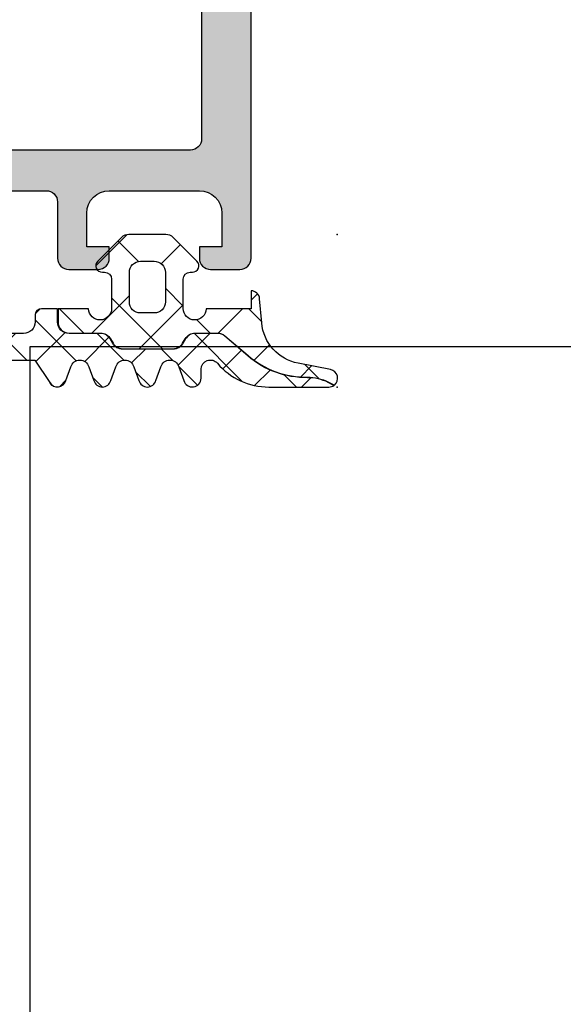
# Model space of a CAD drawing. Header units: millimetres. Extents: x 247761 to 294611, y 172579 to 236863.
# Tile 258 of 596: x 274316 to 274340, y 174659 to 174703. Entities that reach past the tile are written whole.
import ezdxf

# ---------------------------------------------------------------- set-up
doc = ezdxf.new("R2010")
doc.units = ezdxf.units.MM
doc.layers.add('FASÁDA DETAILNÍ', color=4, linetype='Continuous')
doc.layers.add('NOVA', color=240, linetype='Continuous')

# ---------------------------------------------------------------- blocks, each defined once
blk = doc.blocks.new('A$C69D17D4D')
at = {"layer": 'FASÁDA DETAILNÍ'}
h = blk.add_hatch(color=256, dxfattribs=at)
edge = h.paths.add_edge_path(flags=16)
edge.add_ellipse((-339.2001719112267, 1338.481925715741), major_axis=(-0.4999740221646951, 0), ratio=1, start_angle=-90.00297707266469, end_angle=0.0029770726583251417, ccw=False)
edge.add_line((-339.2001459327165, 1338.981899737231), (-321.2001459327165, 1338.981899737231))
edge.add_ellipse((-321.2001199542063, 1338.481925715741), major_axis=(-0.4999740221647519, 0), ratio=1, start_angle=179.9970229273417, end_angle=270.00297707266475, ccw=False)
edge.add_line((-320.7001459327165, 1338.481899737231), (-320.7001459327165, 1325.981899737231))
edge.add_ellipse((-321.2001677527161, 1325.981921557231), major_axis=(-0.5000218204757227, 0), ratio=1, start_angle=90.00250027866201, end_angle=179.9974997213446, ccw=False)
edge.add_line((-321.2001459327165, 1325.481899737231), (-333.8031969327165, 1325.481899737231))
edge.add_ellipse((-333.8031980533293, 1323.981900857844), major_axis=(-1.499998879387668, 0), ratio=1, start_angle=-90.00004280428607, end_angle=4.280428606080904e-05)
edge.add_line((-335.3031969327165, 1323.981899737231), (-335.3031969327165, 1310.981911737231))
edge.add_ellipse((-335.8031965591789, 1310.981911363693), major_axis=(-0.4999996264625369, 0), ratio=1, start_angle=89.99995719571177, end_angle=180.0000428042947, ccw=False)
edge.add_line((-335.8031969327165, 1310.481911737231), (-339.2001459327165, 1310.481911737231))
edge.add_ellipse((-339.2001463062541, 1310.981911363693), major_axis=(-0.49999962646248, 0), ratio=1, start_angle=-4.280429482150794e-05, end_angle=90.00004280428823, ccw=False)
edge.add_line((-339.7001459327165, 1310.981911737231), (-339.7001459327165, 1338.481899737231))
edge = h.paths.add_edge_path()
edge.add_line((-368.5001409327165, 1339.681911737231), (-368.5001409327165, 1336.681911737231))
edge.add_line((-368.5001409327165, 1336.681911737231), (-366.5001409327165, 1336.681911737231))
edge.add_arc((-366.5001149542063, 1337.181885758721), 0.4999740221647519, 269.9970229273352, 360.0029770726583)
edge.add_line((-366.0001409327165, 1337.181911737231), (-366.0001409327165, 1337.681911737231))
edge.add_line((-366.0001409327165, 1337.681911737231), (-367.0001409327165, 1337.681911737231))
edge.add_line((-367.0001409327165, 1337.681911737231), (-367.0001409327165, 1338.681911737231))
edge.add_arc((-366.0000768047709, 1338.681847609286), 1.000064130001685, 90.00367402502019, 179.9963259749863, ccw=False)
edge.add_line((-366.0001409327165, 1339.681911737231), (-362.0001409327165, 1339.681911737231))
edge.add_arc((-362.0001709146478, 1338.6818817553), 1.000029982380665, 0.0017177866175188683, 89.99828221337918, ccw=False)
edge.add_line((-361.0001409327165, 1338.681911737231), (-361.0001409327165, 1337.681911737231))
edge.add_line((-361.0001409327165, 1337.681911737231), (-362.0001409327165, 1337.681911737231))
edge.add_line((-362.0001409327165, 1337.681911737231), (-362.0001409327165, 1337.181911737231))
edge.add_arc((-361.500135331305, 1337.181917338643), 0.5000056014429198, 180.0006418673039, 269.9993581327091)
edge.add_line((-361.5001409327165, 1336.681911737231), (-358.7001379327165, 1336.681911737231))
edge.add_arc((-358.7001379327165, 1337.181911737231), 0.5, 270, 450)
edge.add_line((-358.7001379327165, 1337.681911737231), (-359.0001409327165, 1337.681911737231))
edge.add_arc((-359.0001302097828, 1338.181922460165), 0.5000107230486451, 180.0012287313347, 269.99877126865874, ccw=False)
edge.add_line((-359.5001409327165, 1338.181911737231), (-359.5001409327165, 1338.681911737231))
edge.add_arc((-359.000073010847, 1338.681843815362), 0.5000679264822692, 90.00778221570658, 179.9922177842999, ccw=False)
edge.add_line((-359.0001409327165, 1339.181911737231), (-347.7001459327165, 1339.181911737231))
edge.add_arc((-347.7001677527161, 1338.681889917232), 0.5000218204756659, 0.0025002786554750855, 89.99749972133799, ccw=False)
edge.add_line((-347.2001459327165, 1338.681911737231), (-347.2001459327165, 1338.181911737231))
edge.add_arc((-347.7000832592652, 1338.18184906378), 0.499937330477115, -90.0071827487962, 0.007182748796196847, ccw=False)
edge.add_line((-347.7001459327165, 1337.681911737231), (-348.0001489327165, 1337.681911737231))
edge.add_arc((-348.0000861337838, 1337.181848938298), 0.5000628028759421, 90.0071953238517, 179.9928046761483)
edge.add_line((-348.5001489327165, 1337.181911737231), (-348.5001489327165, 1332.681911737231))
edge.add_arc((-348.000143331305, 1332.681917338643), 0.5000056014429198, 180.0006418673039, 269.9993581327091)
edge.add_line((-348.0001489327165, 1332.181911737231), (-347.2001459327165, 1332.181911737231))
edge.add_arc((-347.2001199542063, 1332.681885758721), 0.4999740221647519, 269.9970229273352, 360.0029770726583)
edge.add_line((-346.7001459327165, 1332.681911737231), (-346.7001459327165, 1334.681911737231))
edge.add_arc((-346.200078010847, 1334.681843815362), 0.5000679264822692, 90.00778221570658, 179.9922177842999, ccw=False)
edge.add_line((-346.2001459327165, 1335.181911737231), (-345.7001459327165, 1335.181911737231))
edge.add_arc((-345.7000832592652, 1335.68184906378), 0.499937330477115, 269.9928172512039, 360.0071827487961)
edge.add_line((-345.2001459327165, 1335.681911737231), (-345.2001459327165, 1338.681911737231))
edge.add_arc((-344.7000908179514, 1338.681856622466), 0.5000551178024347, 90.00631499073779, 179.9936850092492, ccw=False)
edge.add_line((-344.7001459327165, 1339.181911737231), (-343.0001489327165, 1339.181911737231))
edge.add_arc((-343.0001170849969, 1337.681943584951), 1.499968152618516, -0.0012165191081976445, 90.0012165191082, ccw=False)
edge.add_line((-341.5001489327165, 1337.681911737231), (-341.5001489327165, 1311.681911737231))
edge.add_arc((-342.0001280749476, 1311.681890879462), 0.4999791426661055, -90.0023902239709, 0.002390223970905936, ccw=False)
edge.add_line((-342.0001489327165, 1311.181911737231), (-346.2001459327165, 1311.181911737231))
edge.add_arc((-346.200140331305, 1311.681917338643), 0.5000056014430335, 180.0006418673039, 269.9993581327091, ccw=False)
edge.add_line((-346.7001459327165, 1311.681911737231), (-346.7001459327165, 1313.681911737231))
edge.add_arc((-347.2001677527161, 1313.681889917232), 0.5000218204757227, 0.002500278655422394, 89.99749972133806)
edge.add_line((-347.2001459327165, 1314.181911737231), (-348.0001489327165, 1314.181911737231))
edge.add_arc((-348.0000963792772, 1313.681859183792), 0.5000525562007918, 90.006021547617, 179.993978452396)
edge.add_line((-348.5001489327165, 1313.681911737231), (-348.5001489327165, 1308.681910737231))
edge.add_line((-348.5001489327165, 1308.681910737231), (-348.2828279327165, 1307.924021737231))
edge.add_arc((-348.5712063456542, 1307.84133042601), 0.2999999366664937, -52.095185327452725, 16.000024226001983, ccw=False)
edge.add_arc((-348.2025957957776, 1307.367910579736), 0.3000001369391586, 127.9047180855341, 179.9999699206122)
edge.add_line((-348.5025959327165, 1307.367910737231), (-348.5025939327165, 1305.303763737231))
edge.add_arc((-348.1025945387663, 1305.303763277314), 0.3999993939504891, 179.9999341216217, 291.9737695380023)
edge.add_line((-347.9529219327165, 1304.932821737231), (-345.9296929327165, 1305.749182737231))
edge.add_arc((-346.0045295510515, 1305.934652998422), 0.1999993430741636, 291.9739078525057, 384.1410923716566)
edge.add_line((-345.8220219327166, 1306.016449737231), (-346.8903419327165, 1308.400134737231))
edge.add_arc((-346.7078338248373, 1308.481931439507), 0.1999997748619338, 89.18009939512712, 204.1410254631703, ccw=False)
edge.add_line((-346.7049719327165, 1308.681910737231), (-335.4008919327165, 1308.681911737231))
edge.add_arc((-335.3924602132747, 1308.490497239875), 0.1916001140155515, -1.0444500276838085, 92.52222189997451, ccw=False)
edge.add_line((-335.2008919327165, 1308.487004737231), (-335.2008919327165, 1308.066420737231))
edge.add_line((-335.2008919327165, 1308.066420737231), (-336.6326269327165, 1305.600808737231))
edge.add_arc((-336.3732899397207, 1305.449997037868), 0.2999997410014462, 149.8208038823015, 254.0000282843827)
edge.add_line((-336.4559809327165, 1305.161618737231), (-334.9638199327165, 1304.733747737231))
edge.add_line((-334.9638199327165, 1304.733747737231), (-334.1005449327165, 1304.235335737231))
edge.add_arc((-333.9005449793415, 1304.581745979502), 0.4000000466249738, 240.0000115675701, 359.9999652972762)
edge.add_line((-333.5005449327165, 1304.581745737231), (-333.5008919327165, 1308.689676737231))
edge.add_line((-333.5008919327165, 1308.689676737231), (-333.5031969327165, 1323.181733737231))
edge.add_arc((-333.0031970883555, 1323.181911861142), 0.4999998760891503, 89.99998216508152, 180.0204115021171, ccw=False)
edge.add_line((-333.0031969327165, 1323.681911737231), (-327.6001549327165, 1323.681911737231))
edge.add_arc((-327.6001545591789, 1323.181912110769), 0.49999962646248, -4.28042947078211e-05, 90.00004280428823, ccw=False)
edge.add_line((-327.1001549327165, 1323.181911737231), (-327.1001549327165, 1320.681911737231))
edge.add_arc((-326.6001553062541, 1320.681911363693), 0.4999996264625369, 179.9999571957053, 270.0000428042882)
edge.add_line((-326.6001549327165, 1320.181911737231), (-325.3001519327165, 1320.181911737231))
edge.add_arc((-325.3001310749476, 1320.681890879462), 0.4999791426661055, 269.9976097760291, 360.002390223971)
edge.add_line((-324.8001519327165, 1320.681911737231), (-324.8001519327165, 1321.181911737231))
edge.add_line((-324.8001519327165, 1321.181911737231), (-325.8001519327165, 1321.181911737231))
edge.add_line((-325.8001519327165, 1321.181911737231), (-325.8001519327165, 1322.681911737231))
edge.add_arc((-324.8001202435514, 1322.681880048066), 1.000031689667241, 90.00181559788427, 179.998184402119, ccw=False)
edge.add_line((-324.8001519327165, 1323.681911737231), (-320.8001519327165, 1323.681911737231))
edge.add_arc((-320.800221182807, 1322.681842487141), 1.00006925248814, 0.003967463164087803, 89.99603253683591, ccw=False)
edge.add_line((-319.8001519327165, 1322.681911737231), (-319.8001519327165, 1321.181911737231))
edge.add_line((-319.8001519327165, 1321.181911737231), (-320.8001519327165, 1321.181911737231))
edge.add_line((-320.8001519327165, 1321.181911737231), (-320.8001519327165, 1320.681911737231))
edge.add_arc((-320.3001779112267, 1320.681885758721), 0.4999740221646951, 179.9970229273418, 270.0029770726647)
edge.add_line((-320.3001519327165, 1320.181911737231), (-319.0001489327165, 1320.181911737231))
edge.add_arc((-319.0001545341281, 1320.681917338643), 0.5000056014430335, 270.0006418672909, 359.9993581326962)
edge.add_line((-318.5001489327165, 1320.681911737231), (-318.5001489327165, 1339.681911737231))
edge.add_arc((-320.0001196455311, 1339.681941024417), 1.499970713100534, 359.9988812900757, 450.00111870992)
edge.add_line((-320.0001489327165, 1341.181911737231), (-367.0001409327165, 1341.181911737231))
edge.add_arc((-367.0000805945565, 1339.681851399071), 1.500060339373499, 90.00230465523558, 179.9976953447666)
h = blk.add_hatch(dxfattribs=at)
h.set_pattern_fill('ANSI37', color=256, scale=0.625, angle=90, style=0)
h.set_pattern_definition([(135, (0, 0), (-1.403165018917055, -1.403165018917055), []), (225, (0, 0), (1.403165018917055, -1.403165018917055), [])])
edge = h.paths.add_edge_path()
edge.add_arc((-325.1100729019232, 1320.345933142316), 0.2900050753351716, 494.9975633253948, 629.9994892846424)
edge.add_line((-325.1100754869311, 1320.055928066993), (-325.0100812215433, 1320.055928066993))
edge.add_arc((-325.0100812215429, 1319.745928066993), 0.3099999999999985, 359.9999999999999, 450.0000000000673, ccw=False)
edge.add_line((-324.7000812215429, 1319.745928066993), (-324.7000812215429, 1318.445952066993))
edge.add_arc((-325.2100812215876, 1318.445952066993), 0.5100000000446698, 181.1235201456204, 360.00000000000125, ccw=False)
edge.add_line((-325.7199831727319, 1318.43595205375), (-327.0785912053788, 1318.435950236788))
edge.add_line((-327.0785912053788, 1318.435950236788), (-327.0785912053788, 1317.84594993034))
edge.add_arc((-326.5885912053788, 1317.84594993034), 0.4900000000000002, 180.0000000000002, 270)
edge.add_line((-326.5885912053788, 1317.35594993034), (-325.1885934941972, 1317.35594993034))
edge.add_arc((-325.1885934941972, 1316.84594993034), 0.5099999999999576, 390.00000000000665, 450.0000000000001, ccw=False)
edge.add_line((-324.7469205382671, 1317.10094993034), (-324.6314504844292, 1316.90094993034))
edge.add_arc((-324.2070980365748, 1317.14594993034), 0.4900000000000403, 210.0000000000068, 270.0000000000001)
edge.add_line((-324.2070980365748, 1316.65594993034), (-321.9700881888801, 1316.65594993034))
edge.add_arc((-321.9700881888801, 1317.14594993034), 0.4899999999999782, 270.0000000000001, 330.0000000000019)
edge.add_line((-321.5457357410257, 1316.90094993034), (-321.4302656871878, 1317.10094993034))
edge.add_arc((-320.9885927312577, 1316.84594993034), 0.5100000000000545, 449.9999999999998, 510.00000000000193, ccw=False)
edge.add_line((-320.9885927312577, 1317.35594993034), (-319.9909953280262, 1317.35594993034))
edge.add_arc((-319.9909953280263, 1316.850016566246), 0.5059333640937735, 409.3588191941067, 449.99999999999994, ccw=False)
edge.add_line((-319.6614709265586, 1317.233920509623), (-318.63523958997, 1316.353053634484))
edge.add_arc((-316.0340424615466, 1319.38351156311), 3.993732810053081, 229.3588191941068, 270.618869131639)
edge.add_arc((-315.9691955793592, 1313.380128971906), 2.010000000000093, 423.34520873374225, 450.61886913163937, ccw=False)
edge.add_line((-315.0674815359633, 1315.176517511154), (-314.8004456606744, 1315.042476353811))
edge.add_arc((-315.045415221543, 1315.345940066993), 0.3900003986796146, 308.9120293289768, 438.9894375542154)
edge.add_line((-314.9709290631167, 1315.728761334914), (-316.4090198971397, 1316.008362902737))
edge.add_arc((-316.0254078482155, 1317.981416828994), 2.010000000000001, 184.9952493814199, 258.9975035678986, ccw=False)
edge.add_line((-318.0277737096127, 1317.806399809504), (-318.1215558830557, 1318.879359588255))
edge.add_arc((-318.5101229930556, 1318.845938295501), 0.3900017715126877, 364.9160046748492, 448.5301263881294)
edge.add_line((-318.5001189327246, 1319.235811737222), (-318.5001189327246, 1318.435940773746))
edge.add_line((-318.5001189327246, 1318.435940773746), (-320.5001982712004, 1318.435952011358))
edge.add_arc((-321.0101002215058, 1318.445952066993), 0.5100000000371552, 180, 358.8764750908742, ccw=False)
edge.add_line((-321.5201002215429, 1318.445952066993), (-321.5201002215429, 1319.745928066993))
edge.add_arc((-321.2101002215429, 1319.745928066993), 0.3100000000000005, 449.99999999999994, 539.9999999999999, ccw=False)
edge.add_line((-321.2101002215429, 1320.055928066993), (-321.1100752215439, 1320.055928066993))
edge.add_arc((-321.1101034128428, 1320.345943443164), 0.2900153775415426, 270.0055695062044, 404.9966855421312)
edge.add_line((-320.9050197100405, 1320.551003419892), (-321.9455841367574, 1321.592300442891))
edge.add_arc((-322.2921883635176, 1321.245940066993), 0.4900000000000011, 404.9798378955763, 449.9999999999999)
edge.add_line((-322.2921883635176, 1321.735940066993), (-323.9282368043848, 1321.735940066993))
edge.add_arc((-323.9282368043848, 1321.245940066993), 0.4899999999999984, 450.0000000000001, 495.0276992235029)
edge.add_line((-324.2748865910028, 1321.592254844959), (-325.3151287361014, 1320.551006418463))
edge = h.paths.add_edge_path()
edge.add_arc((-323.4101040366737, 1318.745918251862), 0.4999901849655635, 180, 269.9999999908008, ccw=False)
edge.add_line((-323.9100942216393, 1318.745918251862), (-323.9100942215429, 1320.045928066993))
edge.add_arc((-323.4101128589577, 1320.045946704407), 0.4999813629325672, 89.9978642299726, 180.0021357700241, ccw=False)
edge.add_line((-323.4100942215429, 1320.545928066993), (-322.8100872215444, 1320.545928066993))
edge.add_arc((-322.8100685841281, 1320.045946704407), 0.4999813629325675, 359.997864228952, 450.002135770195, ccw=False)
edge.add_line((-322.3100872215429, 1320.045928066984), (-322.3100872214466, 1318.745918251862))
edge.add_arc((-322.8100774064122, 1318.745918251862), 0.4999901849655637, 270, 360, ccw=False)
edge.add_line((-322.8100774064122, 1318.245928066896), (-323.410104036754, 1318.245928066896))
h = blk.add_hatch(dxfattribs=at)
h.set_pattern_fill('ANSI37', color=256, scale=0.48, angle=90, style=0)
h.set_pattern_definition([(135, (0, 0), (-1.077630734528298, -1.077630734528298), []), (225, (0, 0), (1.077630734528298, -1.077630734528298), [])])
edge = h.paths.add_edge_path()
edge.add_line((-325.7143073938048, 1315.852523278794), (-325.4870484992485, 1315.245465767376))
edge.add_arc((-325.1102123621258, 1315.345940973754), 0.3900009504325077, 194.9293687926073, 345.070631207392)
edge.add_line((-324.733376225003, 1315.245465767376), (-324.5061173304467, 1315.852523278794))
edge.add_arc((-324.1102123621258, 1315.745939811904), 0.4100009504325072, 375.06763367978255, 524.9323663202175, ccw=False)
edge.add_line((-323.7143073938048, 1315.852523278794), (-323.4870484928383, 1315.245465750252))
edge.add_arc((-323.1102123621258, 1315.345939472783), 0.390000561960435, 194.9291583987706, 345.0708416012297)
edge.add_line((-322.7333762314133, 1315.245465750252), (-322.5061173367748, 1315.85252326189))
edge.add_arc((-322.1102123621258, 1315.745941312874), 0.4100005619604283, 375.06742474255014, 524.9325713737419, ccw=False)
edge.add_line((-321.7143073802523, 1315.852523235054), (-321.4870523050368, 1315.245465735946))
edge.add_arc((-321.1101696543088, 1315.345952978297), 0.3900489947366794, 194.9293168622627, 359.9999999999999)
edge.add_line((-320.7201206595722, 1315.345952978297), (-320.7201206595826, 1315.745942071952))
edge.add_arc((-320.310120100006, 1315.745942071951), 0.4100005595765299, 400.3199356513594, 539.9999999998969, ccw=False)
edge.add_arc((-317.7178338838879, 1317.945911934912), 2.989972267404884, 220.3199378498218, 270.0013304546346)
edge.add_line((-317.7177644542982, 1314.955939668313), (-315.0459728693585, 1314.955940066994))
edge.add_arc((-315.045415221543, 1315.345940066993), 0.3900003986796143, 269.9180747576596, 305.6405699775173)
edge.add_line((-314.8181625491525, 1315.02899127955), (-315.076453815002, 1315.158642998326))
edge.add_arc((-315.9691955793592, 1313.380128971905), 1.990000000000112, 423.3452087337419, 450.6188691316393)
edge.add_arc((-316.0340424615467, 1319.38351156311), 4.013732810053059, 229.3588191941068, 270.618869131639, ccw=False)
edge.add_line((-318.6482659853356, 1316.337877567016), (-319.6744973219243, 1317.218744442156))
edge.add_arc((-319.9909953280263, 1316.850016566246), 0.4859333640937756, 409.3588191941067, 449.9999999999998)
edge.add_line((-319.9909953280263, 1317.33594993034), (-320.9885927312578, 1317.33594993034))
edge.add_arc((-320.9885927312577, 1316.84594993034), 0.4900000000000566, 450.0000000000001, 510.0000000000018)
edge.add_line((-321.4129451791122, 1317.09094993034), (-321.52841523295, 1316.89094993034))
edge.add_arc((-321.9700881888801, 1317.14594993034), 0.5099999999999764, 269.9999999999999, 330.0000000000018, ccw=False)
edge.add_line((-321.9700881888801, 1316.63594993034), (-324.2070980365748, 1316.63594993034))
edge.add_arc((-324.2070980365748, 1317.14594993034), 0.5100000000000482, 210.000000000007, 269.9999999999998, ccw=False)
edge.add_line((-324.6487709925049, 1316.89094993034), (-324.7642410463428, 1317.09094993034))
edge.add_arc((-325.1885934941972, 1316.84594993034), 0.4899999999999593, 390.000000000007, 449.9999999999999)
edge.add_line((-325.1885934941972, 1317.33594993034), (-326.5885912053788, 1317.33594993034))
edge.add_arc((-326.5885912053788, 1317.84594993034), 0.509999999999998, 179.9999999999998, 270, ccw=False)
edge.add_line((-327.0985912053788, 1317.84594993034), (-327.0985912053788, 1318.435950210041))
edge.add_line((-327.0985912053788, 1318.435950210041), (-327.8102127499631, 1318.43594925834))
edge.add_arc((-327.8102123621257, 1318.14594925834), 0.2900000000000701, 450.0000766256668, 540.0000000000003)
edge.add_line((-328.1002123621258, 1318.14594925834), (-328.1002123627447, 1317.845964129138))
edge.add_arc((-328.6100343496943, 1317.845782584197), 0.5098220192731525, 269.97571351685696, 360.0204027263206, ccw=False)
edge.add_line((-328.6102504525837, 1317.335960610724), (-334.0102134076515, 1317.335930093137))
edge.add_arc((-334.0102100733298, 1316.745931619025), 0.5899984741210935, 450.0003238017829, 630.0000000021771)
edge.add_line((-334.0102100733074, 1316.155933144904), (-328.1048018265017, 1316.155933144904))
edge.add_line((-328.1048018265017, 1316.155933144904), (-327.4480982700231, 1315.151178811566))
edge.add_arc((-327.1102105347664, 1315.345939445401), 0.3899997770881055, 209.9594211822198, 345.0702409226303)
edge.add_line((-326.7333762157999, 1315.245461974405), (-326.5061173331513, 1315.852523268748))
edge.add_arc((-326.1102123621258, 1315.745939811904), 0.4100009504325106, 375.0676336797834, 524.9323677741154, ccw=False)
blk.add_lwpolyline([(-333.0031969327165, 1323.681911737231), (-327.6001549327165, 1323.681911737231), (-327.6001549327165, 1323.681911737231, -0.414214), (-327.1001549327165, 1323.181911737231), (-327.1001549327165, 1320.681911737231), (-327.1001549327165, 1320.681911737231, 0.414214), (-326.6001549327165, 1320.181911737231), (-325.3001519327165, 1320.181911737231), (-325.3001519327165, 1320.181911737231, 0.414238), (-324.8001519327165, 1320.681911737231), (-324.8001519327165, 1321.181911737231), (-325.8001519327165, 1321.181911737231), (-325.8001519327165, 1322.681911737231), (-325.8001519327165, 1322.681911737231, -0.414195), (-324.8001519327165, 1323.681911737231), (-320.8001519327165, 1323.681911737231), (-320.8001519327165, 1323.681911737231, -0.414173), (-319.8001519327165, 1322.681911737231), (-319.8001519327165, 1321.181911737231), (-320.8001519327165, 1321.181911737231), (-320.8001519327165, 1320.681911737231), (-320.8001519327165, 1320.681911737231, 0.414244), (-320.3001519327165, 1320.181911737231), (-319.0001489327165, 1320.181911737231), (-319.0001489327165, 1320.181911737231, 0.414207), (-318.5001489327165, 1320.681911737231), (-318.5001489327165, 1339.681911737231)], format="xyb", dxfattribs=at)
at = {"layer": 'FASÁDA DETAILNÍ', "extrusion": (0, 0, -1)}
blk.add_lwpolyline([(339.7001459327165, 1338.481899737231, 0.414244), (339.2001459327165, 1338.981899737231), (321.2001459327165, 1338.981899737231), (321.2001459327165, 1338.981899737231, 0.414244), (320.7001459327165, 1338.481899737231), (320.7001459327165, 1325.981899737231), (320.7001459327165, 1325.981899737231, 0.414188), (321.2001459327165, 1325.481899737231), (333.8031969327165, 1325.481899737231), (333.8031969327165, 1325.481899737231, -0.414214), (335.3031969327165, 1323.981899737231), (335.3031969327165, 1310.981911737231), (335.3031969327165, 1310.981911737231, 0.414214), (335.8031969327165, 1310.481911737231), (339.2001459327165, 1310.481911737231), (339.2001459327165, 1310.481911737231, 0.414214), (339.7001459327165, 1310.981911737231), (339.7001459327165, 1338.481899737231)], format="xyb", close=True, dxfattribs=at)
at = {"layer": 'FASÁDA DETAILNÍ', "color": 7}
for points in [[(-325.3151287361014, 1320.551006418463, 0.6681907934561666), (-325.1100754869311, 1320.055928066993), (-325.0100812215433, 1320.055928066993, -0.41421356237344), (-324.7000812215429, 1319.745928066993), (-324.7000812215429, 1318.445952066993, -0.9902431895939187), (-325.7199831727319, 1318.43595205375), (-327.0785912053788, 1318.435950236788), (-327.0785912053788, 1317.84594993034, 0.4142135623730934), (-326.5885912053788, 1317.35594993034), (-325.1885934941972, 1317.35594993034, -0.267949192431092), (-324.7469205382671, 1317.10094993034), (-324.6314504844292, 1316.90094993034, 0.2679491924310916), (-324.2070980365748, 1316.65594993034), (-321.9700881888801, 1316.65594993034, 0.267949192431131), (-321.5457357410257, 1316.90094993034), (-321.4302656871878, 1317.10094993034, -0.2679491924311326), (-320.9885927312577, 1317.35594993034), (-319.9909953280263, 1317.35594993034, -0.1792130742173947), (-319.6614709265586, 1317.233920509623), (-318.63523958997, 1316.353053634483, 0.1820014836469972), (-315.9909057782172, 1315.390011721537, -0.1195687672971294), (-315.0674815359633, 1315.176517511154), (-314.8004456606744, 1315.042476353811, 0.6375452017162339), (-314.9709290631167, 1315.728761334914), (-316.4090198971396, 1316.008362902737, -0.3346062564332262), (-318.0277737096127, 1317.806399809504), (-318.1215558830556, 1318.879359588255, 0.381933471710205), (-318.5001189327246, 1319.235811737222), (-318.5001189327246, 1318.435940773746), (-320.5001982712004, 1318.435952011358, -0.9902431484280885), (-321.5201002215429, 1318.445952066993), (-321.5201002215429, 1319.745928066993, -0.414213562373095), (-321.2101002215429, 1320.055928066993), (-321.1100752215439, 1320.055928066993, 0.6681225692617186), (-320.9050197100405, 1320.551003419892), (-321.9455841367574, 1321.59230044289, 0.1990038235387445), (-322.2921883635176, 1321.735940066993), (-323.9282368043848, 1321.735940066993, 0.199038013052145), (-324.2748865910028, 1321.592254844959), (-325.3151287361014, 1320.551006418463)], [(-323.410104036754, 1318.245928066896, -0.4142135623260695), (-323.9100942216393, 1318.745918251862), (-323.9100942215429, 1320.045928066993, -0.4142353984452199), (-323.4100942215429, 1320.545928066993), (-322.8100872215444, 1320.545928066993, -0.4142353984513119), (-322.3100872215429, 1320.045928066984), (-322.3100872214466, 1318.745918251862, -0.4142135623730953), (-322.8100774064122, 1318.245928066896), (-323.410104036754, 1318.245928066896)]]:
    blk.add_lwpolyline(points, format="xyb", close=True, dxfattribs=at)
blk.add_lwpolyline([(-334.0102100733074, 1316.155933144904), (-328.1048018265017, 1316.155933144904), (-327.4480982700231, 1315.151178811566, 0.6688782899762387), (-326.7333762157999, 1315.245461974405), (-326.5061173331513, 1315.852523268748, -0.7663896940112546), (-325.7143073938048, 1315.852523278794), (-325.7143073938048, 1315.852523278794), (-325.4870484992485, 1315.245465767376, 0.7683067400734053), (-324.733376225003, 1315.245465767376), (-324.5061173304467, 1315.852523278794, -0.7663896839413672), (-323.7143073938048, 1315.852523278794), (-323.4870484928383, 1315.245465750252, 0.7683096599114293), (-322.7333762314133, 1315.245465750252), (-322.5061173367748, 1315.85252326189, -0.766392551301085), (-321.7143073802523, 1315.852523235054), (-321.4870523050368, 1315.245465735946, 0.8775222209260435), (-320.7201206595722, 1315.345952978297), (-320.7201206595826, 1315.745942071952, -0.6981291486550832), (-319.9975179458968, 1316.01123502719, 0.2202365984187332), (-317.7177644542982, 1314.955939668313), (-315.0459728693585, 1314.955940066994, 0.1571434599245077), (-314.8181625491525, 1315.02899127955), (-315.076453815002, 1315.158642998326, 0.1195687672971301), (-315.990689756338, 1315.370012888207, -0.1820014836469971), (-318.6482659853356, 1316.337877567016), (-319.6744973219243, 1317.218744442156, 0.1792130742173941), (-319.9909953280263, 1317.33594993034), (-320.9885927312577, 1317.33594993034, 0.2679491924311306), (-321.4129451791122, 1317.09094993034), (-321.52841523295, 1316.89094993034, -0.2679491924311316), (-321.9700881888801, 1316.63594993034), (-324.2070980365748, 1316.63594993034, -0.2679491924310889), (-324.6487709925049, 1316.89094993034), (-324.7642410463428, 1317.09094993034, 0.2679491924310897), (-325.1885934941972, 1317.33594993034), (-326.5885912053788, 1317.33594993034, -0.4142135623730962), (-327.0985912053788, 1317.84594993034), (-327.0985912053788, 1318.435950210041), (-327.8102127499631, 1318.43594925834, 0.4142131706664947), (-328.1002123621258, 1318.14594925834), (-328.1002123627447, 1317.845964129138, -0.414442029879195), (-328.6102504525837, 1317.335960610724), (-334.0102134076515, 1317.335930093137, 0.999997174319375)], format="xyb", dxfattribs=at)
at = {"layer": 'FASÁDA DETAILNÍ'}
blk.add_lwpolyline([(-247.3547424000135, 1272.74602788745), (140.3360344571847, 1272.74602788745), (140.3360344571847, 1316.74602788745), (-247.3547424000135, 1316.74602788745), (-328.3256212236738, 1316.74602788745), (-328.3256212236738, 1272.74602788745)], close=True, dxfattribs=at)
for p in [(-314.670121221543, 1321.735940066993), (-314.670121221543, 1314.955940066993)]:
    blk.add_point(p, dxfattribs=at)

msp = doc.modelspace()

# ---------------------------------------------------------------- block references
at = {"layer": 'NOVA', "ltscale": 300}
msp.add_blockref('A$C69D17D4D', (274644.5174331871, 173371.2585875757), dxfattribs=at)

doc.saveas('drawing.dxf')
